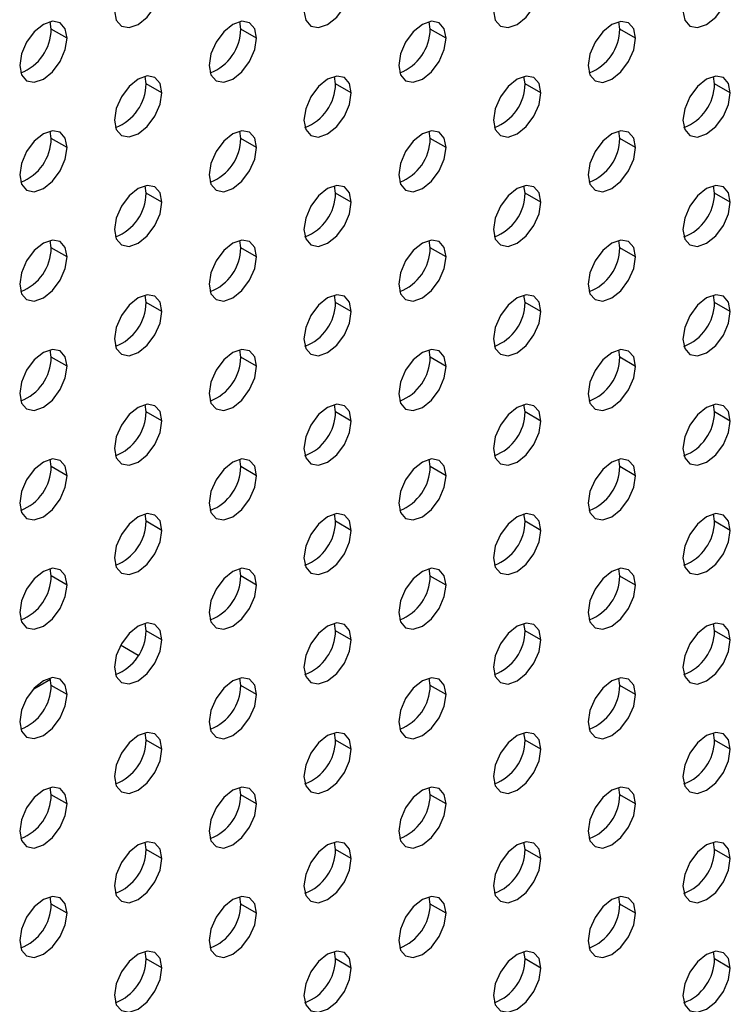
# Model space of a CAD drawing. Header units: millimetres. Extents: x 0 to 1118, y 0 to 864.
# Tile 279 of 304: x 1024.53 to 1029.84, y 657.27 to 664.62. Entities that reach past the tile are written whole.
import ezdxf

# ---------------------------------------------------------------- set-up
doc = ezdxf.new("R2010")
doc.units = ezdxf.units.MM

msp = doc.modelspace()

# ---------------------------------------------------------------- linework, layer by layer
at = {"color": 7, "linetype": 'Continuous', "lineweight": 25}
for p, q in [((1024.7697, 664.553), (1024.7621, 664.6079)), ((1026.1839, 664.5529), (1026.1763, 664.6078)), ((1027.5981, 664.5528), (1027.5905, 664.6077)), ((1029.0124, 664.5527), (1029.0047, 664.6075)), ((1024.8876, 664.485), (1024.7697, 664.553)), ((1026.3018, 664.4849), (1026.1839, 664.5529)), ((1027.716, 664.4848), (1027.5981, 664.5528)), ((1029.1302, 664.4846), (1029.0124, 664.5527)), ((1025.4768, 664.1447), (1025.4692, 664.1996)), ((1026.891, 664.1446), (1026.8834, 664.1995)), ((1028.3052, 664.1444), (1028.2976, 664.1993)), ((1029.7195, 664.1443), (1029.7118, 664.1992)), ((1025.5947, 664.0767), (1025.4768, 664.1447)), ((1027.0089, 664.0765), (1026.891, 664.1446)), ((1028.4231, 664.0764), (1028.3052, 664.1444)), ((1029.8373, 664.0763), (1029.7195, 664.1443)), ((1024.7697, 663.7365), (1024.7621, 663.7914)), ((1026.1839, 663.7364), (1026.1763, 663.7913)), ((1027.5981, 663.7362), (1027.5905, 663.7911)), ((1029.0124, 663.7361), (1029.0047, 663.791)), ((1024.8876, 663.6685), (1024.7697, 663.7365)), ((1026.3018, 663.6683), (1026.1839, 663.7364)), ((1027.716, 663.6682), (1027.5981, 663.7362)), ((1029.1302, 663.6681), (1029.0124, 663.7361)), ((1025.4768, 663.3282), (1025.4692, 663.3831)), ((1026.891, 663.328), (1026.8834, 663.3829)), ((1028.3052, 663.3279), (1028.2976, 663.3828)), ((1029.7195, 663.3278), (1029.7118, 663.3827)), ((1025.5947, 663.2601), (1025.4768, 663.3282)), ((1027.0089, 663.26), (1026.891, 663.328)), ((1028.4231, 663.2599), (1028.3052, 663.3279)), ((1029.8373, 663.2597), (1029.7195, 663.3278)), ((1024.7697, 662.92), (1024.7621, 662.9749)), ((1024.8876, 662.8519), (1024.7697, 662.92)), ((1026.1839, 662.9198), (1026.1763, 662.9747)), ((1026.3018, 662.8518), (1026.1839, 662.9198)), ((1027.5981, 662.9197), (1027.5905, 662.9746)), ((1027.716, 662.8517), (1027.5981, 662.9197)), ((1029.0124, 662.9196), (1029.0047, 662.9745)), ((1029.1302, 662.8515), (1029.0124, 662.9196)), ((1025.4768, 662.5116), (1025.4692, 662.5665)), ((1026.891, 662.5115), (1026.8834, 662.5664)), ((1028.3052, 662.5114), (1028.2976, 662.5662)), ((1029.7195, 662.5112), (1029.7118, 662.5661)), ((1025.5947, 662.4436), (1025.4768, 662.5116)), ((1027.0089, 662.4435), (1026.891, 662.5115)), ((1028.4231, 662.4433), (1028.3052, 662.5114)), ((1029.8373, 662.4432), (1029.7195, 662.5112)), ((1024.7697, 662.1034), (1024.7621, 662.1583)), ((1024.8876, 662.0354), (1024.7697, 662.1034)), ((1026.1839, 662.1033), (1026.1763, 662.1582)), ((1026.3018, 662.0353), (1026.1839, 662.1033)), ((1027.5981, 662.1032), (1027.5905, 662.158)), ((1027.716, 662.0351), (1027.5981, 662.1032)), ((1029.0124, 662.103), (1029.0047, 662.1579)), ((1029.1302, 662.035), (1029.0124, 662.103)), ((1025.4768, 661.6951), (1025.4692, 661.75)), ((1026.891, 661.695), (1026.8834, 661.7498)), ((1028.3052, 661.6948), (1028.2976, 661.7497)), ((1029.7195, 661.6947), (1029.7118, 661.7496)), ((1025.5947, 661.6271), (1025.4768, 661.6951)), ((1027.0089, 661.6269), (1026.891, 661.695)), ((1028.4231, 661.6268), (1028.3052, 661.6948)), ((1029.8373, 661.6267), (1029.7195, 661.6947)), ((1024.7697, 661.2869), (1024.7621, 661.3418)), ((1024.8876, 661.2189), (1024.7697, 661.2869)), ((1026.1839, 661.2868), (1026.1763, 661.3416)), ((1026.3018, 661.2187), (1026.1839, 661.2868)), ((1027.5981, 661.2866), (1027.5905, 661.3415)), ((1027.716, 661.2186), (1027.5981, 661.2866)), ((1029.0124, 661.2865), (1029.0047, 661.3414)), ((1029.1302, 661.2185), (1029.0124, 661.2865)), ((1025.4768, 660.8785), (1025.4692, 660.9334)), ((1026.891, 660.8784), (1026.8834, 660.9333)), ((1028.3052, 660.8783), (1028.2976, 660.9332)), ((1029.7195, 660.8782), (1029.7118, 660.933)), ((1025.5947, 660.8105), (1025.4768, 660.8785)), ((1027.0089, 660.8104), (1026.891, 660.8784)), ((1028.4231, 660.8103), (1028.3052, 660.8783)), ((1029.8373, 660.8101), (1029.7195, 660.8782)), ((1024.7697, 660.4703), (1024.7621, 660.5252)), ((1026.1839, 660.4702), (1026.1763, 660.5251)), ((1027.5981, 660.4701), (1027.5905, 660.525)), ((1029.0124, 660.4699), (1029.0047, 660.5248)), ((1024.8876, 660.4023), (1024.7697, 660.4703)), ((1026.3018, 660.4022), (1026.1839, 660.4702)), ((1027.716, 660.402), (1027.5981, 660.4701)), ((1029.1302, 660.4019), (1029.0124, 660.4699)), ((1025.4768, 660.062), (1025.4692, 660.1169)), ((1026.891, 660.0619), (1026.8834, 660.1168)), ((1028.3052, 660.0617), (1028.2976, 660.1166)), ((1029.7195, 660.0616), (1029.7118, 660.1165)), ((1025.5947, 659.994), (1025.4768, 660.062)), ((1027.0089, 659.9938), (1026.891, 660.0619)), ((1028.4231, 659.9937), (1028.3052, 660.0617)), ((1029.8373, 659.9936), (1029.7195, 660.0616)), ((1025.4192, 659.878), (1025.2873, 659.9541)), ((1024.6394, 659.6292), (1024.7642, 659.7013)), ((1024.7697, 659.6538), (1024.7621, 659.7087)), ((1026.1839, 659.6537), (1026.1763, 659.7086)), ((1027.5981, 659.6535), (1027.5905, 659.7084)), ((1029.0124, 659.6534), (1029.0047, 659.7083)), ((1024.8876, 659.5858), (1024.7697, 659.6538)), ((1026.3018, 659.5856), (1026.1839, 659.6537)), ((1027.716, 659.5855), (1027.5981, 659.6535)), ((1029.1302, 659.5854), (1029.0124, 659.6534)), ((1025.4768, 659.2455), (1025.4692, 659.3004)), ((1025.5947, 659.1774), (1025.4768, 659.2455)), ((1026.891, 659.2453), (1026.8834, 659.3002)), ((1027.0089, 659.1773), (1026.891, 659.2453)), ((1028.3052, 659.2452), (1028.2976, 659.3001)), ((1028.4231, 659.1772), (1028.3052, 659.2452)), ((1029.7195, 659.2451), (1029.7118, 659.3)), ((1029.8373, 659.177), (1029.7195, 659.2451)), ((1024.7697, 658.8373), (1024.7621, 658.8921)), ((1026.1839, 658.8371), (1026.1763, 658.892)), ((1027.5981, 658.837), (1027.5905, 658.8919)), ((1029.0124, 658.8369), (1029.0047, 658.8917)), ((1024.8876, 658.7692), (1024.7697, 658.8373)), ((1026.3018, 658.7691), (1026.1839, 658.8371)), ((1027.716, 658.769), (1027.5981, 658.837)), ((1029.1302, 658.7688), (1029.0124, 658.8369)), ((1025.4768, 658.4289), (1025.4692, 658.4838)), ((1025.5947, 658.3609), (1025.4768, 658.4289)), ((1026.891, 658.4288), (1026.8834, 658.4837)), ((1027.0089, 658.3608), (1026.891, 658.4288)), ((1028.3052, 658.4287), (1028.2976, 658.4835)), ((1028.4231, 658.3606), (1028.3052, 658.4287)), ((1029.7195, 658.4285), (1029.7118, 658.4834)), ((1029.8373, 658.3605), (1029.7195, 658.4285)), ((1024.7697, 658.0207), (1024.7621, 658.0756)), ((1026.1839, 658.0206), (1026.1763, 658.0755)), ((1027.5981, 658.0205), (1027.5905, 658.0753)), ((1029.0124, 658.0203), (1029.0047, 658.0752)), ((1024.8876, 657.9527), (1024.7697, 658.0207)), ((1026.3018, 657.9526), (1026.1839, 658.0206)), ((1027.716, 657.9524), (1027.5981, 658.0205)), ((1029.1302, 657.9523), (1029.0124, 658.0203)), ((1025.4768, 657.6124), (1025.4692, 657.6673)), ((1025.5947, 657.5444), (1025.4768, 657.6124)), ((1026.891, 657.6123), (1026.8834, 657.6671)), ((1027.0089, 657.5442), (1026.891, 657.6123)), ((1028.3052, 657.6121), (1028.2976, 657.667)), ((1028.4231, 657.5441), (1028.3052, 657.6121)), ((1029.7195, 657.612), (1029.7118, 657.6669)), ((1029.8373, 657.544), (1029.7195, 657.612))]:
    msp.add_line(p, q, dxfattribs=at)
at = {"color": 7, "linetype": 'Continuous', "lineweight": 25, "flags": 128}
for points in [[(1025.2411, 664.6891), (1025.2546, 664.6188), (1025.2929, 664.5747), (1025.3502, 664.5635), (1025.4179, 664.587), (1025.4855, 664.6416), (1025.5429, 664.719), (1025.5812, 664.8073), (1025.5947, 664.8932)], [(1026.6553, 664.689), (1026.6688, 664.6186), (1026.7071, 664.5745), (1026.7645, 664.5634), (1026.8321, 664.5869), (1026.8998, 664.6415), (1026.9571, 664.7189), (1026.9954, 664.8072), (1027.0089, 664.8931)], [(1028.0695, 664.6889), (1028.083, 664.6185), (1028.1213, 664.5744), (1028.1787, 664.5633), (1028.2463, 664.5868), (1028.314, 664.6414), (1028.3713, 664.7187), (1028.4096, 664.8071), (1028.4231, 664.893)], [(1029.4838, 664.6887), (1029.4972, 664.6184), (1029.5355, 664.5743), (1029.5929, 664.5631), (1029.6605, 664.5866), (1029.7282, 664.6412), (1029.7855, 664.7186), (1029.8239, 664.8069), (1029.8373, 664.8928)], [(1024.8876, 664.485), (1024.8741, 664.5554), (1024.8358, 664.5995), (1024.7784, 664.6106), (1024.7108, 664.5871), (1024.6431, 664.5325), (1024.5858, 664.4551), (1024.5475, 664.3668), (1024.534, 664.2809)], [(1026.3018, 664.4849), (1026.2883, 664.5552), (1026.25, 664.5993), (1026.1926, 664.6105), (1026.125, 664.587), (1026.0574, 664.5324), (1026, 664.455), (1025.9617, 664.3667), (1025.9482, 664.2808)], [(1027.716, 664.4848), (1027.7025, 664.5551), (1027.6642, 664.5992), (1027.6069, 664.6103), (1027.5392, 664.5868), (1027.4716, 664.5322), (1027.4142, 664.4549), (1027.3759, 664.3665), (1027.3624, 664.2806)], [(1029.1302, 664.4846), (1029.1167, 664.555), (1029.0784, 664.5991), (1029.0211, 664.6102), (1028.9534, 664.5867), (1028.8858, 664.5321), (1028.8284, 664.4548), (1028.7901, 664.3664), (1028.7767, 664.2805)], [(1024.534, 664.2809), (1024.5475, 664.2106), (1024.5858, 664.1665), (1024.6431, 664.1553), (1024.7108, 664.1788), (1024.7784, 664.2334), (1024.8358, 664.3108), (1024.8741, 664.3991), (1024.8876, 664.485)], [(1025.9482, 664.2808), (1025.9617, 664.2104), (1026, 664.1663), (1026.0574, 664.1552), (1026.125, 664.1787), (1026.1926, 664.2333), (1026.25, 664.3106), (1026.2883, 664.399), (1026.3018, 664.4849)], [(1027.3624, 664.2806), (1027.3759, 664.2103), (1027.4142, 664.1662), (1027.4716, 664.155), (1027.5392, 664.1786), (1027.6069, 664.2332), (1027.6642, 664.3105), (1027.7025, 664.3989), (1027.716, 664.4848)], [(1028.7767, 664.2805), (1028.7901, 664.2102), (1028.8284, 664.1661), (1028.8858, 664.1549), (1028.9534, 664.1784), (1029.0211, 664.233), (1029.0784, 664.3104), (1029.1167, 664.3987), (1029.1302, 664.4846)], [(1025.5947, 664.0767), (1025.5812, 664.147), (1025.5429, 664.1911), (1025.4855, 664.2023), (1025.4179, 664.1788), (1025.3502, 664.1242), (1025.2929, 664.0468), (1025.2546, 663.9585), (1025.2411, 663.8726)], [(1027.0089, 664.0765), (1026.9954, 664.1469), (1026.9571, 664.191), (1026.8998, 664.2021), (1026.8321, 664.1786), (1026.7645, 664.124), (1026.7071, 664.0467), (1026.6688, 663.9583), (1026.6553, 663.8724)], [(1028.4231, 664.0764), (1028.4096, 664.1468), (1028.3713, 664.1909), (1028.314, 664.202), (1028.2463, 664.1785), (1028.1787, 664.1239), (1028.1213, 664.0465), (1028.083, 663.9582), (1028.0695, 663.8723)], [(1029.8373, 664.0763), (1029.8239, 664.1466), (1029.7855, 664.1907), (1029.7282, 664.2019), (1029.6605, 664.1784), (1029.5929, 664.1238), (1029.5355, 664.0464), (1029.4972, 663.9581), (1029.4838, 663.8722)], [(1025.2411, 663.8726), (1025.2546, 663.8022), (1025.2929, 663.7581), (1025.3502, 663.747), (1025.4179, 663.7705), (1025.4855, 663.8251), (1025.5429, 663.9024), (1025.5812, 663.9908), (1025.5947, 664.0767)], [(1026.6553, 663.8724), (1026.6688, 663.8021), (1026.7071, 663.758), (1026.7645, 663.7468), (1026.8321, 663.7704), (1026.8998, 663.825), (1026.9571, 663.9023), (1026.9954, 663.9907), (1027.0089, 664.0765)], [(1028.0695, 663.8723), (1028.083, 663.802), (1028.1213, 663.7579), (1028.1787, 663.7467), (1028.2463, 663.7702), (1028.314, 663.8248), (1028.3713, 663.9022), (1028.4096, 663.9905), (1028.4231, 664.0764)], [(1029.4838, 663.8722), (1029.4972, 663.8018), (1029.5355, 663.7577), (1029.5929, 663.7466), (1029.6605, 663.7701), (1029.7282, 663.8247), (1029.7855, 663.902), (1029.8239, 663.9904), (1029.8373, 664.0763)], [(1024.8876, 663.6685), (1024.8741, 663.7388), (1024.8358, 663.7829), (1024.7784, 663.7941), (1024.7108, 663.7706), (1024.6431, 663.716), (1024.5858, 663.6386), (1024.5475, 663.5503), (1024.534, 663.4644)], [(1026.3018, 663.6683), (1026.2883, 663.7387), (1026.25, 663.7828), (1026.1926, 663.7939), (1026.125, 663.7704), (1026.0574, 663.7158), (1026, 663.6385), (1025.9617, 663.5501), (1025.9482, 663.4642)], [(1027.716, 663.6682), (1027.7025, 663.7386), (1027.6642, 663.7827), (1027.6069, 663.7938), (1027.5392, 663.7703), (1027.4716, 663.7157), (1027.4142, 663.6383), (1027.3759, 663.55), (1027.3624, 663.4641)], [(1029.1302, 663.6681), (1029.1167, 663.7384), (1029.0784, 663.7825), (1029.0211, 663.7937), (1028.9534, 663.7702), (1028.8858, 663.7156), (1028.8284, 663.6382), (1028.7901, 663.5499), (1028.7767, 663.464)], [(1024.534, 663.4644), (1024.5475, 663.394), (1024.5858, 663.3499), (1024.6431, 663.3388), (1024.7108, 663.3623), (1024.7784, 663.4169), (1024.8358, 663.4942), (1024.8741, 663.5826), (1024.8876, 663.6685)], [(1025.9482, 663.4642), (1025.9617, 663.3939), (1026, 663.3498), (1026.0574, 663.3386), (1026.125, 663.3622), (1026.1926, 663.4167), (1026.25, 663.4941), (1026.2883, 663.5825), (1026.3018, 663.6683)], [(1027.3624, 663.4641), (1027.3759, 663.3938), (1027.4142, 663.3497), (1027.4716, 663.3385), (1027.5392, 663.362), (1027.6069, 663.4166), (1027.6642, 663.494), (1027.7025, 663.5823), (1027.716, 663.6682)], [(1028.7767, 663.464), (1028.7901, 663.3936), (1028.8284, 663.3495), (1028.8858, 663.3384), (1028.9534, 663.3619), (1029.0211, 663.4165), (1029.0784, 663.4938), (1029.1167, 663.5822), (1029.1302, 663.6681)], [(1025.5947, 663.2601), (1025.5812, 663.3305), (1025.5429, 663.3746), (1025.4855, 663.3857), (1025.4179, 663.3622), (1025.3502, 663.3076), (1025.2929, 663.2303), (1025.2546, 663.1419), (1025.2411, 663.056)], [(1027.0089, 663.26), (1026.9954, 663.3304), (1026.9571, 663.3745), (1026.8998, 663.3856), (1026.8321, 663.3621), (1026.7645, 663.3075), (1026.7071, 663.2301), (1026.6688, 663.1418), (1026.6553, 663.0559)], [(1028.4231, 663.2599), (1028.4096, 663.3302), (1028.3713, 663.3743), (1028.314, 663.3855), (1028.2463, 663.362), (1028.1787, 663.3074), (1028.1213, 663.23), (1028.083, 663.1417), (1028.0695, 663.0558)], [(1029.8373, 663.2597), (1029.8239, 663.3301), (1029.7855, 663.3742), (1029.7282, 663.3853), (1029.6605, 663.3618), (1029.5929, 663.3072), (1029.5355, 663.2299), (1029.4972, 663.1415), (1029.4838, 663.0556)], [(1025.2411, 663.056), (1025.2546, 662.9857), (1025.2929, 662.9416), (1025.3502, 662.9304), (1025.4179, 662.954), (1025.4855, 663.0085), (1025.5429, 663.0859), (1025.5812, 663.1743), (1025.5947, 663.2601)], [(1026.6553, 663.0559), (1026.6688, 662.9856), (1026.7071, 662.9414), (1026.7645, 662.9303), (1026.8321, 662.9538), (1026.8998, 663.0084), (1026.9571, 663.0858), (1026.9954, 663.1741), (1027.0089, 663.26)], [(1028.0695, 663.0558), (1028.083, 662.9854), (1028.1213, 662.9413), (1028.1787, 662.9302), (1028.2463, 662.9537), (1028.314, 663.0083), (1028.3713, 663.0856), (1028.4096, 663.174), (1028.4231, 663.2599)], [(1029.4838, 663.0556), (1029.4972, 662.9853), (1029.5355, 662.9412), (1029.5929, 662.93), (1029.6605, 662.9536), (1029.7282, 663.0081), (1029.7855, 663.0855), (1029.8239, 663.1739), (1029.8373, 663.2597)], [(1024.8876, 662.8519), (1024.8741, 662.9223), (1024.8358, 662.9664), (1024.7784, 662.9775), (1024.7108, 662.954), (1024.6431, 662.8994), (1024.5858, 662.8221), (1024.5475, 662.7337), (1024.534, 662.6478)], [(1026.3018, 662.8518), (1026.2883, 662.9222), (1026.25, 662.9663), (1026.1926, 662.9774), (1026.125, 662.9539), (1026.0574, 662.8993), (1026, 662.8219), (1025.9617, 662.7336), (1025.9482, 662.6477)], [(1027.716, 662.8517), (1027.7025, 662.922), (1027.6642, 662.9661), (1027.6069, 662.9773), (1027.5392, 662.9538), (1027.4716, 662.8992), (1027.4142, 662.8218), (1027.3759, 662.7335), (1027.3624, 662.6476)], [(1029.1302, 662.8515), (1029.1167, 662.9219), (1029.0784, 662.966), (1029.0211, 662.9771), (1028.9534, 662.9536), (1028.8858, 662.899), (1028.8284, 662.8217), (1028.7901, 662.7333), (1028.7767, 662.6474)], [(1024.534, 662.6478), (1024.5475, 662.5775), (1024.5858, 662.5334), (1024.6431, 662.5222), (1024.7108, 662.5457), (1024.7784, 662.6003), (1024.8358, 662.6777), (1024.8741, 662.766), (1024.8876, 662.8519)], [(1025.9482, 662.6477), (1025.9617, 662.5773), (1026, 662.5332), (1026.0574, 662.5221), (1026.125, 662.5456), (1026.1926, 662.6002), (1026.25, 662.6776), (1026.2883, 662.7659), (1026.3018, 662.8518)], [(1027.3624, 662.6476), (1027.3759, 662.5772), (1027.4142, 662.5331), (1027.4716, 662.522), (1027.5392, 662.5455), (1027.6069, 662.6001), (1027.6642, 662.6774), (1027.7025, 662.7658), (1027.716, 662.8517)], [(1028.7767, 662.6474), (1028.7901, 662.5771), (1028.8284, 662.533), (1028.8858, 662.5218), (1028.9534, 662.5453), (1029.0211, 662.5999), (1029.0784, 662.6773), (1029.1167, 662.7656), (1029.1302, 662.8515)], [(1025.5947, 662.4436), (1025.5812, 662.5139), (1025.5429, 662.5581), (1025.4855, 662.5692), (1025.4179, 662.5457), (1025.3502, 662.4911), (1025.2929, 662.4137), (1025.2546, 662.3254), (1025.2411, 662.2395)], [(1027.0089, 662.4435), (1026.9954, 662.5138), (1026.9571, 662.5579), (1026.8998, 662.5691), (1026.8321, 662.5455), (1026.7645, 662.491), (1026.7071, 662.4136), (1026.6688, 662.3252), (1026.6553, 662.2394)], [(1028.4231, 662.4433), (1028.4096, 662.5137), (1028.3713, 662.5578), (1028.314, 662.5689), (1028.2463, 662.5454), (1028.1787, 662.4908), (1028.1213, 662.4135), (1028.083, 662.3251), (1028.0695, 662.2392)], [(1029.8373, 662.4432), (1029.8239, 662.5135), (1029.7855, 662.5577), (1029.7282, 662.5688), (1029.6605, 662.5453), (1029.5929, 662.4907), (1029.5355, 662.4133), (1029.4972, 662.325), (1029.4838, 662.2391)], [(1025.2411, 662.2395), (1025.2546, 662.1691), (1025.2929, 662.125), (1025.3502, 662.1139), (1025.4179, 662.1374), (1025.4855, 662.192), (1025.5429, 662.2694), (1025.5812, 662.3577), (1025.5947, 662.4436)], [(1026.6553, 662.2394), (1026.6688, 662.169), (1026.7071, 662.1249), (1026.7645, 662.1138), (1026.8321, 662.1373), (1026.8998, 662.1919), (1026.9571, 662.2692), (1026.9954, 662.3576), (1027.0089, 662.4435)], [(1028.0695, 662.2392), (1028.083, 662.1689), (1028.1213, 662.1248), (1028.1787, 662.1136), (1028.2463, 662.1371), (1028.314, 662.1917), (1028.3713, 662.2691), (1028.4096, 662.3574), (1028.4231, 662.4433)], [(1029.4838, 662.2391), (1029.4972, 662.1687), (1029.5355, 662.1246), (1029.5929, 662.1135), (1029.6605, 662.137), (1029.7282, 662.1916), (1029.7855, 662.269), (1029.8239, 662.3573), (1029.8373, 662.4432)], [(1024.8876, 662.0354), (1024.8741, 662.1057), (1024.8358, 662.1498), (1024.7784, 662.161), (1024.7108, 662.1375), (1024.6431, 662.0829), (1024.5858, 662.0055), (1024.5475, 661.9172), (1024.534, 661.8313)], [(1026.3018, 662.0353), (1026.2883, 662.1056), (1026.25, 662.1497), (1026.1926, 662.1609), (1026.125, 662.1373), (1026.0574, 662.0828), (1026, 662.0054), (1025.9617, 661.917), (1025.9482, 661.8312)], [(1027.716, 662.0351), (1027.7025, 662.1055), (1027.6642, 662.1496), (1027.6069, 662.1607), (1027.5392, 662.1372), (1027.4716, 662.0826), (1027.4142, 662.0053), (1027.3759, 661.9169), (1027.3624, 661.831)], [(1029.1302, 662.035), (1029.1167, 662.1053), (1029.0784, 662.1495), (1029.0211, 662.1606), (1028.9534, 662.1371), (1028.8858, 662.0825), (1028.8284, 662.0051), (1028.7901, 661.9168), (1028.7767, 661.8309)], [(1024.534, 661.8313), (1024.5475, 661.7609), (1024.5858, 661.7168), (1024.6431, 661.7057), (1024.7108, 661.7292), (1024.7784, 661.7838), (1024.8358, 661.8612), (1024.8741, 661.9495), (1024.8876, 662.0354)], [(1025.9482, 661.8312), (1025.9617, 661.7608), (1026, 661.7167), (1026.0574, 661.7056), (1026.125, 661.7291), (1026.1926, 661.7837), (1026.25, 661.861), (1026.2883, 661.9494), (1026.3018, 662.0353)], [(1027.3624, 661.831), (1027.3759, 661.7607), (1027.4142, 661.7166), (1027.4716, 661.7054), (1027.5392, 661.7289), (1027.6069, 661.7835), (1027.6642, 661.8609), (1027.7025, 661.9492), (1027.716, 662.0351)], [(1028.7767, 661.8309), (1028.7901, 661.7605), (1028.8284, 661.7164), (1028.8858, 661.7053), (1028.9534, 661.7288), (1029.0211, 661.7834), (1029.0784, 661.8608), (1029.1167, 661.9491), (1029.1302, 662.035)], [(1025.5947, 661.6271), (1025.5812, 661.6974), (1025.5429, 661.7415), (1025.4855, 661.7527), (1025.4179, 661.7291), (1025.3502, 661.6745), (1025.2929, 661.5972), (1025.2546, 661.5088), (1025.2411, 661.423)], [(1027.0089, 661.6269), (1026.9954, 661.6973), (1026.9571, 661.7414), (1026.8998, 661.7525), (1026.8321, 661.729), (1026.7645, 661.6744), (1026.7071, 661.5971), (1026.6688, 661.5087), (1026.6553, 661.4228)], [(1028.4231, 661.6268), (1028.4096, 661.6971), (1028.3713, 661.7412), (1028.314, 661.7524), (1028.2463, 661.7289), (1028.1787, 661.6743), (1028.1213, 661.5969), (1028.083, 661.5086), (1028.0695, 661.4227)], [(1029.8373, 661.6267), (1029.8239, 661.697), (1029.7855, 661.7411), (1029.7282, 661.7523), (1029.6605, 661.7287), (1029.5929, 661.6742), (1029.5355, 661.5968), (1029.4972, 661.5084), (1029.4838, 661.4226)], [(1025.2411, 661.423), (1025.2546, 661.3526), (1025.2929, 661.3085), (1025.3502, 661.2974), (1025.4179, 661.3209), (1025.4855, 661.3755), (1025.5429, 661.4528), (1025.5812, 661.5412), (1025.5947, 661.6271)], [(1026.6553, 661.4228), (1026.6688, 661.3525), (1026.7071, 661.3084), (1026.7645, 661.2972), (1026.8321, 661.3207), (1026.8998, 661.3753), (1026.9571, 661.4527), (1026.9954, 661.541), (1027.0089, 661.6269)], [(1028.0695, 661.4227), (1028.083, 661.3523), (1028.1213, 661.3082), (1028.1787, 661.2971), (1028.2463, 661.3206), (1028.314, 661.3752), (1028.3713, 661.4526), (1028.4096, 661.5409), (1028.4231, 661.6268)], [(1029.4838, 661.4226), (1029.4972, 661.3522), (1029.5355, 661.3081), (1029.5929, 661.297), (1029.6605, 661.3205), (1029.7282, 661.3751), (1029.7855, 661.4524), (1029.8239, 661.5408), (1029.8373, 661.6267)], [(1024.8876, 661.2189), (1024.8741, 661.2892), (1024.8358, 661.3333), (1024.7784, 661.3445), (1024.7108, 661.3209), (1024.6431, 661.2663), (1024.5858, 661.189), (1024.5475, 661.1006), (1024.534, 661.0148)], [(1026.3018, 661.2187), (1026.2883, 661.2891), (1026.25, 661.3332), (1026.1926, 661.3443), (1026.125, 661.3208), (1026.0574, 661.2662), (1026, 661.1889), (1025.9617, 661.1005), (1025.9482, 661.0146)], [(1027.716, 661.2186), (1027.7025, 661.2889), (1027.6642, 661.333), (1027.6069, 661.3442), (1027.5392, 661.3207), (1027.4716, 661.2661), (1027.4142, 661.1887), (1027.3759, 661.1004), (1027.3624, 661.0145)], [(1029.1302, 661.2185), (1029.1167, 661.2888), (1029.0784, 661.3329), (1029.0211, 661.3441), (1028.9534, 661.3205), (1028.8858, 661.2659), (1028.8284, 661.1886), (1028.7901, 661.1002), (1028.7767, 661.0144)], [(1024.534, 661.0148), (1024.5475, 660.9444), (1024.5858, 660.9003), (1024.6431, 660.8892), (1024.7108, 660.9127), (1024.7784, 660.9673), (1024.8358, 661.0446), (1024.8741, 661.133), (1024.8876, 661.2189)], [(1025.9482, 661.0146), (1025.9617, 660.9443), (1026, 660.9002), (1026.0574, 660.889), (1026.125, 660.9125), (1026.1926, 660.9671), (1026.25, 661.0445), (1026.2883, 661.1328), (1026.3018, 661.2187)], [(1027.3624, 661.0145), (1027.3759, 660.9441), (1027.4142, 660.9), (1027.4716, 660.8889), (1027.5392, 660.9124), (1027.6069, 660.967), (1027.6642, 661.0444), (1027.7025, 661.1327), (1027.716, 661.2186)], [(1028.7767, 661.0144), (1028.7901, 660.944), (1028.8284, 660.8999), (1028.8858, 660.8888), (1028.9534, 660.9123), (1029.0211, 660.9669), (1029.0784, 661.0442), (1029.1167, 661.1326), (1029.1302, 661.2185)], [(1025.5947, 660.8105), (1025.5812, 660.8809), (1025.5429, 660.925), (1025.4855, 660.9361), (1025.4179, 660.9126), (1025.3502, 660.858), (1025.2929, 660.7806), (1025.2546, 660.6923), (1025.2411, 660.6064)], [(1027.0089, 660.8104), (1026.9954, 660.8807), (1026.9571, 660.9248), (1026.8998, 660.936), (1026.8321, 660.9125), (1026.7645, 660.8579), (1026.7071, 660.7805), (1026.6688, 660.6922), (1026.6553, 660.6063)], [(1028.4231, 660.8103), (1028.4096, 660.8806), (1028.3713, 660.9247), (1028.314, 660.9358), (1028.2463, 660.9123), (1028.1787, 660.8577), (1028.1213, 660.7804), (1028.083, 660.692), (1028.0695, 660.6061)], [(1029.8373, 660.8101), (1029.8239, 660.8805), (1029.7855, 660.9246), (1029.7282, 660.9357), (1029.6605, 660.9122), (1029.5929, 660.8576), (1029.5355, 660.7803), (1029.4972, 660.6919), (1029.4838, 660.606)], [(1025.2411, 660.6064), (1025.2546, 660.5361), (1025.2929, 660.492), (1025.3502, 660.4808), (1025.4179, 660.5043), (1025.4855, 660.5589), (1025.5429, 660.6363), (1025.5812, 660.7246), (1025.5947, 660.8105)], [(1026.6553, 660.6063), (1026.6688, 660.5359), (1026.7071, 660.4918), (1026.7645, 660.4807), (1026.8321, 660.5042), (1026.8998, 660.5588), (1026.9571, 660.6361), (1026.9954, 660.7245), (1027.0089, 660.8104)], [(1028.0695, 660.6061), (1028.083, 660.5358), (1028.1213, 660.4917), (1028.1787, 660.4805), (1028.2463, 660.5041), (1028.314, 660.5587), (1028.3713, 660.636), (1028.4096, 660.7244), (1028.4231, 660.8103)], [(1029.4838, 660.606), (1029.4972, 660.5357), (1029.5355, 660.4916), (1029.5929, 660.4804), (1029.6605, 660.5039), (1029.7282, 660.5585), (1029.7855, 660.6359), (1029.8239, 660.7242), (1029.8373, 660.8101)], [(1024.8876, 660.4023), (1024.8741, 660.4727), (1024.8358, 660.5168), (1024.7784, 660.5279), (1024.7108, 660.5044), (1024.6431, 660.4498), (1024.5858, 660.3724), (1024.5475, 660.2841), (1024.534, 660.1982)], [(1026.3018, 660.4022), (1026.2883, 660.4725), (1026.25, 660.5166), (1026.1926, 660.5278), (1026.125, 660.5043), (1026.0574, 660.4497), (1026, 660.3723), (1025.9617, 660.284), (1025.9482, 660.1981)], [(1027.716, 660.402), (1027.7025, 660.4724), (1027.6642, 660.5165), (1027.6069, 660.5276), (1027.5392, 660.5041), (1027.4716, 660.4495), (1027.4142, 660.3722), (1027.3759, 660.2838), (1027.3624, 660.1979)], [(1029.1302, 660.4019), (1029.1167, 660.4723), (1029.0784, 660.5164), (1029.0211, 660.5275), (1028.9534, 660.504), (1028.8858, 660.4494), (1028.8284, 660.372), (1028.7901, 660.2837), (1028.7767, 660.1978)], [(1024.534, 660.1982), (1024.5475, 660.1279), (1024.5858, 660.0838), (1024.6431, 660.0726), (1024.7108, 660.0961), (1024.7784, 660.1507), (1024.8358, 660.2281), (1024.8741, 660.3164), (1024.8876, 660.4023)], [(1025.9482, 660.1981), (1025.9617, 660.1277), (1026, 660.0836), (1026.0574, 660.0725), (1026.125, 660.096), (1026.1926, 660.1506), (1026.25, 660.2279), (1026.2883, 660.3163), (1026.3018, 660.4022)], [(1027.3624, 660.1979), (1027.3759, 660.1276), (1027.4142, 660.0835), (1027.4716, 660.0723), (1027.5392, 660.0959), (1027.6069, 660.1505), (1027.6642, 660.2278), (1027.7025, 660.3162), (1027.716, 660.402)], [(1028.7767, 660.1978), (1028.7901, 660.1275), (1028.8284, 660.0834), (1028.8858, 660.0722), (1028.9534, 660.0957), (1029.0211, 660.1503), (1029.0784, 660.2277), (1029.1167, 660.316), (1029.1302, 660.4019)], [(1025.5947, 659.994), (1025.5812, 660.0643), (1025.5429, 660.1084), (1025.4855, 660.1196), (1025.4179, 660.0961), (1025.3502, 660.0415), (1025.2929, 659.9641), (1025.2546, 659.8758), (1025.2411, 659.7899)], [(1027.0089, 659.9938), (1026.9954, 660.0642), (1026.9571, 660.1083), (1026.8998, 660.1194), (1026.8321, 660.0959), (1026.7645, 660.0413), (1026.7071, 659.964), (1026.6688, 659.8756), (1026.6553, 659.7897)], [(1028.4231, 659.9937), (1028.4096, 660.0641), (1028.3713, 660.1082), (1028.314, 660.1193), (1028.2463, 660.0958), (1028.1787, 660.0412), (1028.1213, 659.9638), (1028.083, 659.8755), (1028.0695, 659.7896)], [(1029.8373, 659.9936), (1029.8239, 660.0639), (1029.7855, 660.108), (1029.7282, 660.1192), (1029.6605, 660.0957), (1029.5929, 660.0411), (1029.5355, 659.9637), (1029.4972, 659.8754), (1029.4838, 659.7895)], [(1025.2411, 659.7899), (1025.2546, 659.7195), (1025.2929, 659.6754), (1025.3502, 659.6643), (1025.4179, 659.6878), (1025.4855, 659.7424), (1025.5429, 659.8197), (1025.5812, 659.9081), (1025.5947, 659.994)], [(1026.6553, 659.7897), (1026.6688, 659.7194), (1026.7071, 659.6753), (1026.7645, 659.6641), (1026.8321, 659.6877), (1026.8998, 659.7422), (1026.9571, 659.8196), (1026.9954, 659.908), (1027.0089, 659.9938)], [(1028.0695, 659.7896), (1028.083, 659.7193), (1028.1213, 659.6752), (1028.1787, 659.664), (1028.2463, 659.6875), (1028.314, 659.7421), (1028.3713, 659.8195), (1028.4096, 659.9078), (1028.4231, 659.9937)], [(1029.4838, 659.7895), (1029.4972, 659.7191), (1029.5355, 659.675), (1029.5929, 659.6639), (1029.6605, 659.6874), (1029.7282, 659.742), (1029.7855, 659.8193), (1029.8239, 659.9077), (1029.8373, 659.9936)], [(1024.8876, 659.5858), (1024.8741, 659.6561), (1024.8358, 659.7002), (1024.7784, 659.7114), (1024.7108, 659.6879), (1024.6431, 659.6333), (1024.5858, 659.5559), (1024.5475, 659.4676), (1024.534, 659.3817)], [(1026.3018, 659.5856), (1026.2883, 659.656), (1026.25, 659.7001), (1026.1926, 659.7112), (1026.125, 659.6877), (1026.0574, 659.6331), (1026, 659.5558), (1025.9617, 659.4674), (1025.9482, 659.3815)], [(1027.716, 659.5855), (1027.7025, 659.6559), (1027.6642, 659.7), (1027.6069, 659.7111), (1027.5392, 659.6876), (1027.4716, 659.633), (1027.4142, 659.5556), (1027.3759, 659.4673), (1027.3624, 659.3814)], [(1029.1302, 659.5854), (1029.1167, 659.6557), (1029.0784, 659.6998), (1029.0211, 659.711), (1028.9534, 659.6875), (1028.8858, 659.6329), (1028.8284, 659.5555), (1028.7901, 659.4672), (1028.7767, 659.3813)], [(1024.534, 659.3817), (1024.5475, 659.3113), (1024.5858, 659.2672), (1024.6431, 659.2561), (1024.7108, 659.2796), (1024.7784, 659.3342), (1024.8358, 659.4115), (1024.8741, 659.4999), (1024.8876, 659.5858)], [(1025.9482, 659.3815), (1025.9617, 659.3112), (1026, 659.2671), (1026.0574, 659.2559), (1026.125, 659.2795), (1026.1926, 659.334), (1026.25, 659.4114), (1026.2883, 659.4998), (1026.3018, 659.5856)], [(1027.3624, 659.3814), (1027.3759, 659.3111), (1027.4142, 659.2669), (1027.4716, 659.2558), (1027.5392, 659.2793), (1027.6069, 659.3339), (1027.6642, 659.4113), (1027.7025, 659.4996), (1027.716, 659.5855)], [(1028.7767, 659.3813), (1028.7901, 659.3109), (1028.8284, 659.2668), (1028.8858, 659.2557), (1028.9534, 659.2792), (1029.0211, 659.3338), (1029.0784, 659.4111), (1029.1167, 659.4995), (1029.1302, 659.5854)], [(1025.5947, 659.1774), (1025.5812, 659.2478), (1025.5429, 659.2919), (1025.4855, 659.303), (1025.4179, 659.2795), (1025.3502, 659.2249), (1025.2929, 659.1476), (1025.2546, 659.0592), (1025.2411, 658.9733)], [(1027.0089, 659.1773), (1026.9954, 659.2477), (1026.9571, 659.2918), (1026.8998, 659.3029), (1026.8321, 659.2794), (1026.7645, 659.2248), (1026.7071, 659.1474), (1026.6688, 659.0591), (1026.6553, 658.9732)], [(1028.4231, 659.1772), (1028.4096, 659.2475), (1028.3713, 659.2916), (1028.314, 659.3028), (1028.2463, 659.2793), (1028.1787, 659.2247), (1028.1213, 659.1473), (1028.083, 659.059), (1028.0695, 658.9731)], [(1029.8373, 659.177), (1029.8239, 659.2474), (1029.7855, 659.2915), (1029.7282, 659.3026), (1029.6605, 659.2791), (1029.5929, 659.2245), (1029.5355, 659.1472), (1029.4972, 659.0588), (1029.4838, 658.9729)], [(1025.2411, 658.9733), (1025.2546, 658.903), (1025.2929, 658.8589), (1025.3502, 658.8477), (1025.4179, 658.8712), (1025.4855, 658.9258), (1025.5429, 659.0032), (1025.5812, 659.0915), (1025.5947, 659.1774)], [(1026.6553, 658.9732), (1026.6688, 658.9028), (1026.7071, 658.8587), (1026.7645, 658.8476), (1026.8321, 658.8711), (1026.8998, 658.9257), (1026.9571, 659.0031), (1026.9954, 659.0914), (1027.0089, 659.1773)], [(1028.0695, 658.9731), (1028.083, 658.9027), (1028.1213, 658.8586), (1028.1787, 658.8475), (1028.2463, 658.871), (1028.314, 658.9256), (1028.3713, 659.0029), (1028.4096, 659.0913), (1028.4231, 659.1772)], [(1029.4838, 658.9729), (1029.4972, 658.9026), (1029.5355, 658.8585), (1029.5929, 658.8473), (1029.6605, 658.8708), (1029.7282, 658.9254), (1029.7855, 659.0028), (1029.8239, 659.0911), (1029.8373, 659.177)], [(1024.8876, 658.7692), (1024.8741, 658.8396), (1024.8358, 658.8837), (1024.7784, 658.8948), (1024.7108, 658.8713), (1024.6431, 658.8167), (1024.5858, 658.7394), (1024.5475, 658.651), (1024.534, 658.5651)], [(1026.3018, 658.7691), (1026.2883, 658.8394), (1026.25, 658.8836), (1026.1926, 658.8947), (1026.125, 658.8712), (1026.0574, 658.8166), (1026, 658.7392), (1025.9617, 658.6509), (1025.9482, 658.565)], [(1027.716, 658.769), (1027.7025, 658.8393), (1027.6642, 658.8834), (1027.6069, 658.8946), (1027.5392, 658.871), (1027.4716, 658.8165), (1027.4142, 658.7391), (1027.3759, 658.6507), (1027.3624, 658.5649)], [(1029.1302, 658.7688), (1029.1167, 658.8392), (1029.0784, 658.8833), (1029.0211, 658.8944), (1028.9534, 658.8709), (1028.8858, 658.8163), (1028.8284, 658.739), (1028.7901, 658.6506), (1028.7767, 658.5647)], [(1024.534, 658.5651), (1024.5475, 658.4948), (1024.5858, 658.4507), (1024.6431, 658.4395), (1024.7108, 658.463), (1024.7784, 658.5176), (1024.8358, 658.595), (1024.8741, 658.6833), (1024.8876, 658.7692)], [(1025.9482, 658.565), (1025.9617, 658.4946), (1026, 658.4505), (1026.0574, 658.4394), (1026.125, 658.4629), (1026.1926, 658.5175), (1026.25, 658.5949), (1026.2883, 658.6832), (1026.3018, 658.7691)], [(1027.3624, 658.5649), (1027.3759, 658.4945), (1027.4142, 658.4504), (1027.4716, 658.4393), (1027.5392, 658.4628), (1027.6069, 658.5174), (1027.6642, 658.5947), (1027.7025, 658.6831), (1027.716, 658.769)], [(1028.7767, 658.5647), (1028.7901, 658.4944), (1028.8284, 658.4503), (1028.8858, 658.4391), (1028.9534, 658.4626), (1029.0211, 658.5172), (1029.0784, 658.5946), (1029.1167, 658.6829), (1029.1302, 658.7688)], [(1025.5947, 658.3609), (1025.5812, 658.4312), (1025.5429, 658.4753), (1025.4855, 658.4865), (1025.4179, 658.463), (1025.3502, 658.4084), (1025.2929, 658.331), (1025.2546, 658.2427), (1025.2411, 658.1568)], [(1027.0089, 658.3608), (1026.9954, 658.4311), (1026.9571, 658.4752), (1026.8998, 658.4864), (1026.8321, 658.4628), (1026.7645, 658.4083), (1026.7071, 658.3309), (1026.6688, 658.2425), (1026.6553, 658.1567)], [(1028.4231, 658.3606), (1028.4096, 658.431), (1028.3713, 658.4751), (1028.314, 658.4862), (1028.2463, 658.4627), (1028.1787, 658.4081), (1028.1213, 658.3308), (1028.083, 658.2424), (1028.0695, 658.1565)], [(1029.8373, 658.3605), (1029.8239, 658.4308), (1029.7855, 658.475), (1029.7282, 658.4861), (1029.6605, 658.4626), (1029.5929, 658.408), (1029.5355, 658.3306), (1029.4972, 658.2423), (1029.4838, 658.1564)], [(1025.2411, 658.1568), (1025.2546, 658.0864), (1025.2929, 658.0423), (1025.3502, 658.0312), (1025.4179, 658.0547), (1025.4855, 658.1093), (1025.5429, 658.1867), (1025.5812, 658.275), (1025.5947, 658.3609)], [(1026.6553, 658.1567), (1026.6688, 658.0863), (1026.7071, 658.0422), (1026.7645, 658.0311), (1026.8321, 658.0546), (1026.8998, 658.1092), (1026.9571, 658.1865), (1026.9954, 658.2749), (1027.0089, 658.3608)], [(1028.0695, 658.1565), (1028.083, 658.0862), (1028.1213, 658.0421), (1028.1787, 658.0309), (1028.2463, 658.0544), (1028.314, 658.109), (1028.3713, 658.1864), (1028.4096, 658.2747), (1028.4231, 658.3606)], [(1029.4838, 658.1564), (1029.4972, 658.086), (1029.5355, 658.0419), (1029.5929, 658.0308), (1029.6605, 658.0543), (1029.7282, 658.1089), (1029.7855, 658.1863), (1029.8239, 658.2746), (1029.8373, 658.3605)], [(1024.8876, 657.9527), (1024.8741, 658.023), (1024.8358, 658.0671), (1024.7784, 658.0783), (1024.7108, 658.0548), (1024.6431, 658.0002), (1024.5858, 657.9228), (1024.5475, 657.8345), (1024.534, 657.7486)], [(1026.3018, 657.9526), (1026.2883, 658.0229), (1026.25, 658.067), (1026.1926, 658.0782), (1026.125, 658.0546), (1026.0574, 658), (1026, 657.9227), (1025.9617, 657.8343), (1025.9482, 657.7485)], [(1027.716, 657.9524), (1027.7025, 658.0228), (1027.6642, 658.0669), (1027.6069, 658.078), (1027.5392, 658.0545), (1027.4716, 657.9999), (1027.4142, 657.9226), (1027.3759, 657.8342), (1027.3624, 657.7483)], [(1029.1302, 657.9523), (1029.1167, 658.0226), (1029.0784, 658.0667), (1029.0211, 658.0779), (1028.9534, 658.0544), (1028.8858, 657.9998), (1028.8284, 657.9224), (1028.7901, 657.8341), (1028.7767, 657.7482)], [(1024.534, 657.7486), (1024.5475, 657.6782), (1024.5858, 657.6341), (1024.6431, 657.623), (1024.7108, 657.6465), (1024.7784, 657.7011), (1024.8358, 657.7785), (1024.8741, 657.8668), (1024.8876, 657.9527)], [(1025.9482, 657.7485), (1025.9617, 657.6781), (1026, 657.634), (1026.0574, 657.6229), (1026.125, 657.6464), (1026.1926, 657.701), (1026.25, 657.7783), (1026.2883, 657.8667), (1026.3018, 657.9526)], [(1027.3624, 657.7483), (1027.3759, 657.678), (1027.4142, 657.6339), (1027.4716, 657.6227), (1027.5392, 657.6462), (1027.6069, 657.7008), (1027.6642, 657.7782), (1027.7025, 657.8665), (1027.716, 657.9524)], [(1028.7767, 657.7482), (1028.7901, 657.6778), (1028.8284, 657.6337), (1028.8858, 657.6226), (1028.9534, 657.6461), (1029.0211, 657.7007), (1029.0784, 657.7781), (1029.1167, 657.8664), (1029.1302, 657.9523)], [(1025.5947, 657.5444), (1025.5812, 657.6147), (1025.5429, 657.6588), (1025.4855, 657.67), (1025.4179, 657.6464), (1025.3502, 657.5918), (1025.2929, 657.5145), (1025.2546, 657.4261), (1025.2411, 657.3403)], [(1027.0089, 657.5442), (1026.9954, 657.6146), (1026.9571, 657.6587), (1026.8998, 657.6698), (1026.8321, 657.6463), (1026.7645, 657.5917), (1026.7071, 657.5144), (1026.6688, 657.426), (1026.6553, 657.3401)], [(1028.4231, 657.5441), (1028.4096, 657.6144), (1028.3713, 657.6585), (1028.314, 657.6697), (1028.2463, 657.6462), (1028.1787, 657.5916), (1028.1213, 657.5142), (1028.083, 657.4259), (1028.0695, 657.34)], [(1029.8373, 657.544), (1029.8239, 657.6143), (1029.7855, 657.6584), (1029.7282, 657.6696), (1029.6605, 657.646), (1029.5929, 657.5914), (1029.5355, 657.5141), (1029.4972, 657.4257), (1029.4838, 657.3399)], [(1025.2411, 657.3403), (1025.2546, 657.2699), (1025.2929, 657.2258), (1025.3502, 657.2147), (1025.4179, 657.2382), (1025.4855, 657.2928), (1025.5429, 657.3701), (1025.5812, 657.4585), (1025.5947, 657.5444)], [(1026.6553, 657.3401), (1026.6688, 657.2698), (1026.7071, 657.2257), (1026.7645, 657.2145), (1026.8321, 657.238), (1026.8998, 657.2926), (1026.9571, 657.37), (1026.9954, 657.4583), (1027.0089, 657.5442)], [(1028.0695, 657.34), (1028.083, 657.2696), (1028.1213, 657.2255), (1028.1787, 657.2144), (1028.2463, 657.2379), (1028.314, 657.2925), (1028.3713, 657.3699), (1028.4096, 657.4582), (1028.4231, 657.5441)], [(1029.4838, 657.3399), (1029.4972, 657.2695), (1029.5355, 657.2254), (1029.5929, 657.2143), (1029.6605, 657.2378), (1029.7282, 657.2924), (1029.7855, 657.3697), (1029.8239, 657.4581), (1029.8373, 657.544)]]:
    msp.add_lwpolyline(points, dxfattribs=at)
at = {"color": 7, "linetype": 'Continuous', "lineweight": 25}
for centre in [(1024.4156, 664.557), (1025.8298, 664.5569), (1027.244, 664.5567), (1028.6582, 664.5566), (1025.1227, 664.1487), (1026.5369, 664.1485), (1027.9511, 664.1484), (1029.3653, 664.1483), (1024.4156, 663.7405), (1025.8298, 663.7403), (1027.244, 663.7402), (1028.6582, 663.7401), (1025.1227, 663.3321), (1026.5369, 663.332), (1027.9511, 663.3319), (1029.3653, 663.3317), (1024.4156, 662.9239), (1025.8298, 662.9238), (1027.244, 662.9237), (1028.6582, 662.9235), (1025.1227, 662.5156), (1026.5369, 662.5155), (1027.9511, 662.5153), (1029.3653, 662.5152), (1024.4156, 662.1074), (1025.8298, 662.1073), (1027.244, 662.1071), (1028.6582, 662.107), (1025.1227, 661.6991), (1026.5369, 661.6989), (1027.9511, 661.6988), (1029.3653, 661.6987), (1024.4156, 661.2908), (1025.8298, 661.2907), (1027.244, 661.2906), (1028.6582, 661.2904), (1025.1227, 660.8825), (1026.5369, 660.8824), (1027.9511, 660.8822), (1029.3653, 660.8821), (1024.4156, 660.4743), (1025.8298, 660.4742), (1027.244, 660.474), (1028.6582, 660.4739), (1025.1227, 660.066), (1026.5369, 660.0658), (1027.9511, 660.0657), (1029.3653, 660.0656), (1024.4156, 659.6578), (1025.8298, 659.6576), (1027.244, 659.6575), (1028.6582, 659.6574), (1025.1227, 659.2494), (1026.5369, 659.2493), (1027.9511, 659.2492), (1029.3653, 659.249), (1024.4156, 658.8412), (1025.8298, 658.8411), (1027.244, 658.841), (1028.6582, 658.8408), (1025.1227, 658.4329), (1026.5369, 658.4328), (1027.9511, 658.4326), (1029.3653, 658.4325), (1024.4156, 658.0247), (1025.8298, 658.0246), (1027.244, 658.0244), (1028.6582, 658.0243), (1025.1227, 657.6163), (1026.5369, 657.6162), (1027.9511, 657.6161), (1029.3653, 657.6159)]:
    msp.add_arc(centre, 0.3542, 290.85165, 359.35937, dxfattribs=at)

doc.saveas('drawing.dxf')
